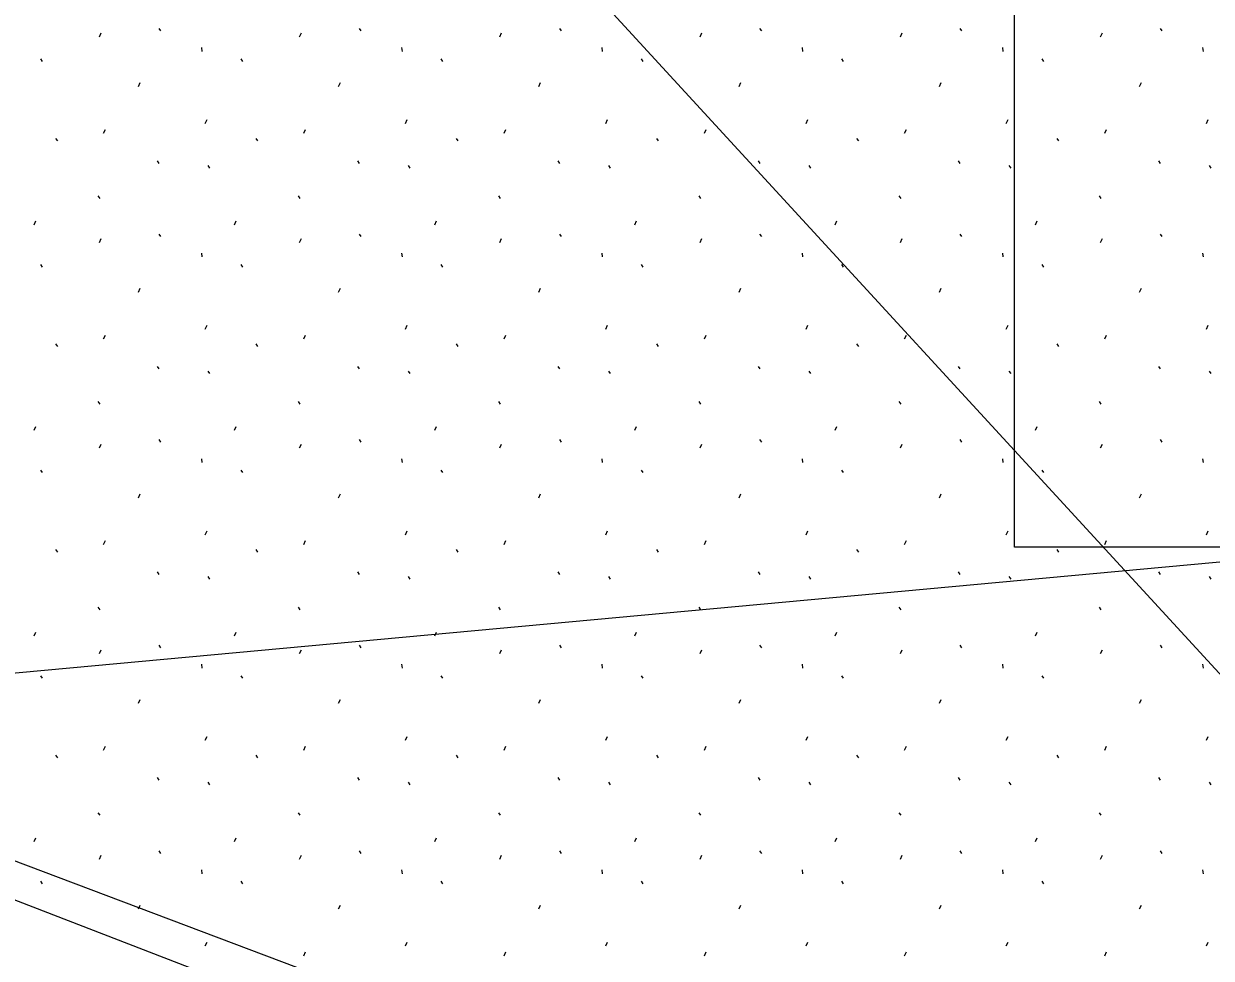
# Model space of a CAD drawing. Extents: x 419101 to 420177, y 4451541 to 4452254.
# Drawn here: x 420070.78 to 420080.61, y 4452011.03 to 4452018.77 of the extents above; entities that cross this region are included whole.
import ezdxf

# ---------------------------------------------------------------- set-up
doc = ezdxf.new("R2010")
doc.units = 0
for name, color, linetype in [('3_HALİHAZIR', 7, 'Continuous'), ('Level 1', 7, 'Continuous'), ('Level 61', 7, 'Continuous')]:
    doc.layers.add(name, color=color, linetype=linetype)

msp = doc.modelspace()

# ---------------------------------------------------------------- linework, layer by layer
at = {"layer": '3_HALİHAZIR'}
for p, q in [((420071.3375, 4452023.5505), (420088.1652, 4452005.2457)), ((420067.3846, 4452013.0899), (420092.1272, 4452015.3666))]:
    msp.add_line(p, q, dxfattribs=at)
msp.add_lwpolyline([(420067.3846, 4452013.0899), (420071.3375, 4452023.5505), (420092.1272, 4452015.3666), (420088.1652, 4452005.2457)], close=True, dxfattribs=at)
at = {"layer": 'Level 1'}
msp.add_lwpolyline([(420078.982, 4452029.221), (420094.216, 4452029.221), (420094.216, 4452014.436), (420078.982, 4452014.436)], close=True, dxfattribs=at)
at = {"layer": 'Level 61'}
for p, q in [((420039.282, 4452023.647), (420131.9823, 4451987.8557)), ((420071.4025, 4452018.6607), (420071.4169, 4452018.6927)), ((420071.8955, 4452018.7297), (420071.9097, 4452018.7083)), ((420073.0611, 4452018.6607), (420073.0755, 4452018.6927)), ((420073.5541, 4452018.7297), (420073.5683, 4452018.7083)), ((420074.7197, 4452018.6607), (420074.7341, 4452018.6927)), ((420075.2127, 4452018.7297), (420075.2269, 4452018.7083)), ((420076.3783, 4452018.6607), (420076.3927, 4452018.6927)), ((420076.8713, 4452018.7297), (420076.8855, 4452018.7083)), ((420078.0369, 4452018.6607), (420078.0513, 4452018.6927)), ((420078.5299, 4452018.7297), (420078.5441, 4452018.7083)), ((420079.6955, 4452018.6607), (420079.7099, 4452018.6927)), ((420080.1885, 4452018.7297), (420080.2027, 4452018.7083)), ((420072.2471, 4452018.5715), (420072.2507, 4452018.5395)), ((420073.9057, 4452018.5715), (420073.9093, 4452018.5395)), ((420075.5643, 4452018.5715), (420075.5679, 4452018.5395)), ((420077.2229, 4452018.5715), (420077.2265, 4452018.5395)), ((420078.8815, 4452018.5715), (420078.8851, 4452018.5395)), ((420080.5401, 4452018.5715), (420080.5437, 4452018.5395)), ((420070.9145, 4452018.4775), (420070.9285, 4452018.4561)), ((420072.5731, 4452018.4775), (420072.5871, 4452018.4561)), ((420074.2317, 4452018.4775), (420074.2457, 4452018.4561)), ((420075.8903, 4452018.4775), (420075.9043, 4452018.4561)), ((420077.5489, 4452018.4775), (420077.5629, 4452018.4561)), ((420079.2075, 4452018.4775), (420079.2215, 4452018.4561)), ((420071.7257, 4452018.2487), (420071.7401, 4452018.2807)), ((420073.3843, 4452018.2487), (420073.3987, 4452018.2807)), ((420075.0429, 4452018.2487), (420075.0573, 4452018.2807)), ((420076.7015, 4452018.2487), (420076.7159, 4452018.2807)), ((420078.3601, 4452018.2487), (420078.3745, 4452018.2807)), ((420080.0187, 4452018.2487), (420080.0331, 4452018.2807)), ((420072.2801, 4452017.9427), (420072.2941, 4452017.9747)), ((420073.9387, 4452017.9427), (420073.9527, 4452017.9747)), ((420075.5973, 4452017.9427), (420075.6113, 4452017.9747)), ((420077.2559, 4452017.9427), (420077.2699, 4452017.9747)), ((420078.9145, 4452017.9427), (420078.9285, 4452017.9747)), ((420080.5731, 4452017.9427), (420080.5871, 4452017.9747)), ((420071.4381, 4452017.8611), (420071.4523, 4452017.8931)), ((420073.0967, 4452017.8611), (420073.1109, 4452017.8931)), ((420074.7553, 4452017.8611), (420074.7695, 4452017.8931)), ((420076.4139, 4452017.8611), (420076.4281, 4452017.8931)), ((420078.0725, 4452017.8611), (420078.0867, 4452017.8931)), ((420079.7311, 4452017.8611), (420079.7453, 4452017.8931)), ((420071.0405, 4452017.8195), (420071.0547, 4452017.7983)), ((420072.6991, 4452017.8195), (420072.7133, 4452017.7983)), ((420074.3577, 4452017.8195), (420074.3719, 4452017.7983)), ((420076.0163, 4452017.8195), (420076.0305, 4452017.7983)), ((420077.6749, 4452017.8195), (420077.6891, 4452017.7983)), ((420079.3335, 4452017.8195), (420079.3477, 4452017.7983)), ((420071.8821, 4452017.6337), (420071.8963, 4452017.6123)), ((420072.3019, 4452017.5953), (420072.3161, 4452017.5739)), ((420073.5407, 4452017.6337), (420073.5549, 4452017.6123)), ((420073.9605, 4452017.5953), (420073.9747, 4452017.5739)), ((420075.1993, 4452017.6337), (420075.2135, 4452017.6123)), ((420075.6191, 4452017.5953), (420075.6333, 4452017.5739)), ((420076.8579, 4452017.6337), (420076.8721, 4452017.6123)), ((420077.2777, 4452017.5953), (420077.2919, 4452017.5739)), ((420078.5165, 4452017.6337), (420078.5307, 4452017.6123)), ((420078.9363, 4452017.5953), (420078.9505, 4452017.5739)), ((420080.1751, 4452017.6337), (420080.1893, 4452017.6123)), ((420080.5949, 4452017.5953), (420080.6091, 4452017.5739)), ((420071.3909, 4452017.3431), (420071.4051, 4452017.3217)), ((420073.0495, 4452017.3431), (420073.0637, 4452017.3217)), ((420074.7081, 4452017.3431), (420074.7223, 4452017.3217)), ((420076.3667, 4452017.3431), (420076.3809, 4452017.3217)), ((420078.0253, 4452017.3431), (420078.0395, 4452017.3217)), ((420079.6839, 4452017.3431), (420079.6981, 4452017.3217)), ((420070.8627, 4452017.1045), (420070.8769, 4452017.1363)), ((420072.5213, 4452017.1045), (420072.5355, 4452017.1363)), ((420074.1799, 4452017.1045), (420074.1941, 4452017.1363)), ((420075.8385, 4452017.1045), (420075.8527, 4452017.1363)), ((420077.4971, 4452017.1045), (420077.5113, 4452017.1363)), ((420079.1557, 4452017.1045), (420079.1699, 4452017.1363)), ((420071.4025, 4452016.9587), (420071.4169, 4452016.9907)), ((420071.8955, 4452017.0277), (420071.9097, 4452017.0063)), ((420073.0611, 4452016.9587), (420073.0755, 4452016.9907)), ((420073.5541, 4452017.0277), (420073.5683, 4452017.0063)), ((420074.7197, 4452016.9587), (420074.7341, 4452016.9907)), ((420075.2127, 4452017.0277), (420075.2269, 4452017.0063)), ((420076.3783, 4452016.9587), (420076.3927, 4452016.9907)), ((420076.8713, 4452017.0277), (420076.8855, 4452017.0063)), ((420078.0369, 4452016.9587), (420078.0513, 4452016.9907)), ((420078.5299, 4452017.0277), (420078.5441, 4452017.0063)), ((420079.6955, 4452016.9587), (420079.7099, 4452016.9907)), ((420080.1885, 4452017.0277), (420080.2027, 4452017.0063)), ((420070.9145, 4452016.7755), (420070.9285, 4452016.7541)), ((420072.2471, 4452016.8695), (420072.2507, 4452016.8375)), ((420072.5731, 4452016.7755), (420072.5871, 4452016.7541)), ((420073.9057, 4452016.8695), (420073.9093, 4452016.8375)), ((420074.2317, 4452016.7755), (420074.2457, 4452016.7541)), ((420075.5643, 4452016.8695), (420075.5679, 4452016.8375)), ((420075.8903, 4452016.7755), (420075.9043, 4452016.7541)), ((420077.2229, 4452016.8695), (420077.2265, 4452016.8375)), ((420077.5489, 4452016.7755), (420077.5629, 4452016.7541)), ((420078.8815, 4452016.8695), (420078.8851, 4452016.8375)), ((420079.2075, 4452016.7755), (420079.2215, 4452016.7541)), ((420080.5401, 4452016.8695), (420080.5437, 4452016.8375)), ((420071.7257, 4452016.5467), (420071.7401, 4452016.5787)), ((420073.3843, 4452016.5467), (420073.3987, 4452016.5787)), ((420075.0429, 4452016.5467), (420075.0573, 4452016.5787)), ((420076.7015, 4452016.5467), (420076.7159, 4452016.5787)), ((420078.3601, 4452016.5467), (420078.3745, 4452016.5787)), ((420080.0187, 4452016.5467), (420080.0331, 4452016.5787)), ((420071.4381, 4452016.1591), (420071.4523, 4452016.1911)), ((420072.2801, 4452016.2407), (420072.2941, 4452016.2727)), ((420073.0967, 4452016.1591), (420073.1109, 4452016.1911)), ((420073.9387, 4452016.2407), (420073.9527, 4452016.2727)), ((420074.7553, 4452016.1591), (420074.7695, 4452016.1911)), ((420075.5973, 4452016.2407), (420075.6113, 4452016.2727)), ((420076.4139, 4452016.1591), (420076.4281, 4452016.1911)), ((420077.2559, 4452016.2407), (420077.2699, 4452016.2727)), ((420078.0725, 4452016.1591), (420078.0867, 4452016.1911)), ((420078.9145, 4452016.2407), (420078.9285, 4452016.2727)), ((420079.7311, 4452016.1591), (420079.7453, 4452016.1911)), ((420080.5731, 4452016.2407), (420080.5871, 4452016.2727)), ((420071.0405, 4452016.1175), (420071.0547, 4452016.0963)), ((420072.6991, 4452016.1175), (420072.7133, 4452016.0963)), ((420074.3577, 4452016.1175), (420074.3719, 4452016.0963)), ((420076.0163, 4452016.1175), (420076.0305, 4452016.0963)), ((420077.6749, 4452016.1175), (420077.6891, 4452016.0963)), ((420079.3335, 4452016.1175), (420079.3477, 4452016.0963)), ((420071.8821, 4452015.9317), (420071.8963, 4452015.9103)), ((420072.3019, 4452015.8933), (420072.3161, 4452015.8719)), ((420073.5407, 4452015.9317), (420073.5549, 4452015.9103)), ((420073.9605, 4452015.8933), (420073.9747, 4452015.8719)), ((420075.1993, 4452015.9317), (420075.2135, 4452015.9103)), ((420075.6191, 4452015.8933), (420075.6333, 4452015.8719)), ((420076.8579, 4452015.9317), (420076.8721, 4452015.9103)), ((420077.2777, 4452015.8933), (420077.2919, 4452015.8719)), ((420078.5165, 4452015.9317), (420078.5307, 4452015.9103)), ((420078.9363, 4452015.8933), (420078.9505, 4452015.8719)), ((420080.1751, 4452015.9317), (420080.1893, 4452015.9103)), ((420080.5949, 4452015.8933), (420080.6091, 4452015.8719)), ((420071.3909, 4452015.6411), (420071.4051, 4452015.6197)), ((420073.0495, 4452015.6411), (420073.0637, 4452015.6197)), ((420074.7081, 4452015.6411), (420074.7223, 4452015.6197)), ((420076.3667, 4452015.6411), (420076.3809, 4452015.6197)), ((420078.0253, 4452015.6411), (420078.0395, 4452015.6197)), ((420079.6839, 4452015.6411), (420079.6981, 4452015.6197)), ((420070.8627, 4452015.4025), (420070.8769, 4452015.4343)), ((420072.5213, 4452015.4025), (420072.5355, 4452015.4343)), ((420074.1799, 4452015.4025), (420074.1941, 4452015.4343)), ((420075.8385, 4452015.4025), (420075.8527, 4452015.4343)), ((420077.4971, 4452015.4025), (420077.5113, 4452015.4343)), ((420079.1557, 4452015.4025), (420079.1699, 4452015.4343)), ((420071.8955, 4452015.3257), (420071.9097, 4452015.3043)), ((420073.5541, 4452015.3257), (420073.5683, 4452015.3043)), ((420075.2127, 4452015.3257), (420075.2269, 4452015.3043)), ((420076.8713, 4452015.3257), (420076.8855, 4452015.3043)), ((420078.5299, 4452015.3257), (420078.5441, 4452015.3043)), ((420080.1885, 4452015.3257), (420080.2027, 4452015.3043)), ((420071.4025, 4452015.2567), (420071.4169, 4452015.2887)), ((420073.0611, 4452015.2567), (420073.0755, 4452015.2887)), ((420074.7197, 4452015.2567), (420074.7341, 4452015.2887)), ((420076.3783, 4452015.2567), (420076.3927, 4452015.2887)), ((420078.0369, 4452015.2567), (420078.0513, 4452015.2887)), ((420079.6955, 4452015.2567), (420079.7099, 4452015.2887)), ((420072.2471, 4452015.1675), (420072.2507, 4452015.1355)), ((420073.9057, 4452015.1675), (420073.9093, 4452015.1355)), ((420075.5643, 4452015.1675), (420075.5679, 4452015.1355)), ((420077.2229, 4452015.1675), (420077.2265, 4452015.1355)), ((420078.8815, 4452015.1675), (420078.8851, 4452015.1355)), ((420080.5401, 4452015.1675), (420080.5437, 4452015.1355)), ((420070.9145, 4452015.0735), (420070.9285, 4452015.0521)), ((420072.5731, 4452015.0735), (420072.5871, 4452015.0521)), ((420074.2317, 4452015.0735), (420074.2457, 4452015.0521)), ((420075.8903, 4452015.0735), (420075.9043, 4452015.0521)), ((420077.5489, 4452015.0735), (420077.5629, 4452015.0521)), ((420079.2075, 4452015.0735), (420079.2215, 4452015.0521)), ((420071.7257, 4452014.8447), (420071.7401, 4452014.8767)), ((420073.3843, 4452014.8447), (420073.3987, 4452014.8767)), ((420075.0429, 4452014.8447), (420075.0573, 4452014.8767)), ((420076.7015, 4452014.8447), (420076.7159, 4452014.8767)), ((420078.3601, 4452014.8447), (420078.3745, 4452014.8767)), ((420080.0187, 4452014.8447), (420080.0331, 4452014.8767)), ((420072.2801, 4452014.5387), (420072.2941, 4452014.5707)), ((420073.9387, 4452014.5387), (420073.9527, 4452014.5707)), ((420075.5973, 4452014.5387), (420075.6113, 4452014.5707)), ((420077.2559, 4452014.5387), (420077.2699, 4452014.5707)), ((420078.9145, 4452014.5387), (420078.9285, 4452014.5707)), ((420080.5731, 4452014.5387), (420080.5871, 4452014.5707)), ((420071.0405, 4452014.4155), (420071.0547, 4452014.3943)), ((420071.4381, 4452014.4571), (420071.4523, 4452014.4891)), ((420072.6991, 4452014.4155), (420072.7133, 4452014.3943)), ((420073.0967, 4452014.4571), (420073.1109, 4452014.4891)), ((420074.3577, 4452014.4155), (420074.3719, 4452014.3943)), ((420074.7553, 4452014.4571), (420074.7695, 4452014.4891)), ((420076.0163, 4452014.4155), (420076.0305, 4452014.3943)), ((420076.4139, 4452014.4571), (420076.4281, 4452014.4891)), ((420077.6749, 4452014.4155), (420077.6891, 4452014.3943)), ((420078.0725, 4452014.4571), (420078.0867, 4452014.4891)), ((420079.3335, 4452014.4155), (420079.3477, 4452014.3943)), ((420079.7311, 4452014.4571), (420079.7453, 4452014.4891)), ((420071.8821, 4452014.2297), (420071.8963, 4452014.2083)), ((420073.5407, 4452014.2297), (420073.5549, 4452014.2083)), ((420075.1993, 4452014.2297), (420075.2135, 4452014.2083)), ((420076.8579, 4452014.2297), (420076.8721, 4452014.2083)), ((420078.5165, 4452014.2297), (420078.5307, 4452014.2083)), ((420080.1751, 4452014.2297), (420080.1893, 4452014.2083)), ((420072.3019, 4452014.1913), (420072.3161, 4452014.1699)), ((420073.9605, 4452014.1913), (420073.9747, 4452014.1699)), ((420075.6191, 4452014.1913), (420075.6333, 4452014.1699)), ((420077.2777, 4452014.1913), (420077.2919, 4452014.1699)), ((420078.9363, 4452014.1913), (420078.9505, 4452014.1699)), ((420080.5949, 4452014.1913), (420080.6091, 4452014.1699)), ((420071.3909, 4452013.9391), (420071.4051, 4452013.9177)), ((420073.0495, 4452013.9391), (420073.0637, 4452013.9177)), ((420074.7081, 4452013.9391), (420074.7223, 4452013.9177)), ((420076.3667, 4452013.9391), (420076.3809, 4452013.9177)), ((420078.0253, 4452013.9391), (420078.0395, 4452013.9177)), ((420079.6839, 4452013.9391), (420079.6981, 4452013.9177)), ((420070.8627, 4452013.7005), (420070.8769, 4452013.7323)), ((420072.5213, 4452013.7005), (420072.5355, 4452013.7323)), ((420074.1799, 4452013.7005), (420074.1941, 4452013.7323)), ((420075.8385, 4452013.7005), (420075.8527, 4452013.7323)), ((420077.4971, 4452013.7005), (420077.5113, 4452013.7323)), ((420079.1557, 4452013.7005), (420079.1699, 4452013.7323)), ((420071.4025, 4452013.5547), (420071.4169, 4452013.5867)), ((420071.8955, 4452013.6237), (420071.9097, 4452013.6023)), ((420073.0611, 4452013.5547), (420073.0755, 4452013.5867)), ((420073.5541, 4452013.6237), (420073.5683, 4452013.6023)), ((420074.7197, 4452013.5547), (420074.7341, 4452013.5867)), ((420075.2127, 4452013.6237), (420075.2269, 4452013.6023)), ((420076.3783, 4452013.5547), (420076.3927, 4452013.5867)), ((420076.8713, 4452013.6237), (420076.8855, 4452013.6023)), ((420078.0369, 4452013.5547), (420078.0513, 4452013.5867)), ((420078.5299, 4452013.6237), (420078.5441, 4452013.6023)), ((420079.6955, 4452013.5547), (420079.7099, 4452013.5867)), ((420080.1885, 4452013.6237), (420080.2027, 4452013.6023)), ((420072.2471, 4452013.4655), (420072.2507, 4452013.4335)), ((420073.9057, 4452013.4655), (420073.9093, 4452013.4335)), ((420075.5643, 4452013.4655), (420075.5679, 4452013.4335)), ((420077.2229, 4452013.4655), (420077.2265, 4452013.4335)), ((420078.8815, 4452013.4655), (420078.8851, 4452013.4335)), ((420080.5401, 4452013.4655), (420080.5437, 4452013.4335)), ((420070.9145, 4452013.3715), (420070.9285, 4452013.3501)), ((420072.5731, 4452013.3715), (420072.5871, 4452013.3501)), ((420074.2317, 4452013.3715), (420074.2457, 4452013.3501)), ((420075.8903, 4452013.3715), (420075.9043, 4452013.3501)), ((420077.5489, 4452013.3715), (420077.5629, 4452013.3501)), ((420079.2075, 4452013.3715), (420079.2215, 4452013.3501)), ((420071.7257, 4452013.1427), (420071.7401, 4452013.1747)), ((420073.3843, 4452013.1427), (420073.3987, 4452013.1747)), ((420075.0429, 4452013.1427), (420075.0573, 4452013.1747)), ((420076.7015, 4452013.1427), (420076.7159, 4452013.1747)), ((420078.3601, 4452013.1427), (420078.3745, 4452013.1747)), ((420080.0187, 4452013.1427), (420080.0331, 4452013.1747)), ((420072.2801, 4452012.8367), (420072.2941, 4452012.8687)), ((420073.9387, 4452012.8367), (420073.9527, 4452012.8687)), ((420075.5973, 4452012.8367), (420075.6113, 4452012.8687)), ((420077.2559, 4452012.8367), (420077.2699, 4452012.8687)), ((420078.9145, 4452012.8367), (420078.9285, 4452012.8687)), ((420080.5731, 4452012.8367), (420080.5871, 4452012.8687)), ((420071.4381, 4452012.7551), (420071.4523, 4452012.7871)), ((420073.0967, 4452012.7551), (420073.1109, 4452012.7871)), ((420074.7553, 4452012.7551), (420074.7695, 4452012.7871)), ((420076.4139, 4452012.7551), (420076.4281, 4452012.7871)), ((420078.0725, 4452012.7551), (420078.0867, 4452012.7871)), ((420079.7311, 4452012.7551), (420079.7453, 4452012.7871)), ((420071.0405, 4452012.7135), (420071.0547, 4452012.6923)), ((420072.6991, 4452012.7135), (420072.7133, 4452012.6923)), ((420074.3577, 4452012.7135), (420074.3719, 4452012.6923)), ((420076.0163, 4452012.7135), (420076.0305, 4452012.6923)), ((420077.6749, 4452012.7135), (420077.6891, 4452012.6923)), ((420079.3335, 4452012.7135), (420079.3477, 4452012.6923)), ((420071.8821, 4452012.5277), (420071.8963, 4452012.5063)), ((420072.3019, 4452012.4893), (420072.3161, 4452012.4679)), ((420073.5407, 4452012.5277), (420073.5549, 4452012.5063)), ((420073.9605, 4452012.4893), (420073.9747, 4452012.4679)), ((420075.1993, 4452012.5277), (420075.2135, 4452012.5063)), ((420075.6191, 4452012.4893), (420075.6333, 4452012.4679)), ((420076.8579, 4452012.5277), (420076.8721, 4452012.5063)), ((420077.2777, 4452012.4893), (420077.2919, 4452012.4679)), ((420078.5165, 4452012.5277), (420078.5307, 4452012.5063)), ((420078.9363, 4452012.4893), (420078.9505, 4452012.4679)), ((420080.1751, 4452012.5277), (420080.1893, 4452012.5063)), ((420080.5949, 4452012.4893), (420080.6091, 4452012.4679)), ((420071.3909, 4452012.2371), (420071.4051, 4452012.2157)), ((420073.0495, 4452012.2371), (420073.0637, 4452012.2157)), ((420074.7081, 4452012.2371), (420074.7223, 4452012.2157)), ((420076.3667, 4452012.2371), (420076.3809, 4452012.2157)), ((420078.0253, 4452012.2371), (420078.0395, 4452012.2157)), ((420079.6839, 4452012.2371), (420079.6981, 4452012.2157)), ((420070.8627, 4452011.9985), (420070.8769, 4452012.0303)), ((420072.5213, 4452011.9985), (420072.5355, 4452012.0303)), ((420074.1799, 4452011.9985), (420074.1941, 4452012.0303)), ((420075.8385, 4452011.9985), (420075.8527, 4452012.0303)), ((420077.4971, 4452011.9985), (420077.5113, 4452012.0303)), ((420079.1557, 4452011.9985), (420079.1699, 4452012.0303)), ((420071.4025, 4452011.8527), (420071.4169, 4452011.8847)), ((420071.8955, 4452011.9217), (420071.9097, 4452011.9003)), ((420073.0611, 4452011.8527), (420073.0755, 4452011.8847)), ((420073.5541, 4452011.9217), (420073.5683, 4452011.9003)), ((420074.7197, 4452011.8527), (420074.7341, 4452011.8847)), ((420075.2127, 4452011.9217), (420075.2269, 4452011.9003)), ((420076.3783, 4452011.8527), (420076.3927, 4452011.8847)), ((420076.8713, 4452011.9217), (420076.8855, 4452011.9003)), ((420078.0369, 4452011.8527), (420078.0513, 4452011.8847)), ((420078.5299, 4452011.9217), (420078.5441, 4452011.9003)), ((420079.6955, 4452011.8527), (420079.7099, 4452011.8847)), ((420080.1885, 4452011.9217), (420080.2027, 4452011.9003)), ((420072.2471, 4452011.7635), (420072.2507, 4452011.7315)), ((420073.9057, 4452011.7635), (420073.9093, 4452011.7315)), ((420075.5643, 4452011.7635), (420075.5679, 4452011.7315)), ((420077.2229, 4452011.7635), (420077.2265, 4452011.7315)), ((420078.8815, 4452011.7635), (420078.8851, 4452011.7315)), ((420080.5401, 4452011.7635), (420080.5437, 4452011.7315)), ((420070.9145, 4452011.6695), (420070.9285, 4452011.6481)), ((420072.5731, 4452011.6695), (420072.5871, 4452011.6481)), ((420074.2317, 4452011.6695), (420074.2457, 4452011.6481)), ((420075.8903, 4452011.6695), (420075.9043, 4452011.6481)), ((420077.5489, 4452011.6695), (420077.5629, 4452011.6481)), ((420079.2075, 4452011.6695), (420079.2215, 4452011.6481)), ((420071.7257, 4452011.4407), (420071.7401, 4452011.4727)), ((420073.3843, 4452011.4407), (420073.3987, 4452011.4727)), ((420075.0429, 4452011.4407), (420075.0573, 4452011.4727)), ((420076.7015, 4452011.4407), (420076.7159, 4452011.4727)), ((420078.3601, 4452011.4407), (420078.3745, 4452011.4727)), ((420080.0187, 4452011.4407), (420080.0331, 4452011.4727)), ((420072.2801, 4452011.1347), (420072.2941, 4452011.1667)), ((420073.9387, 4452011.1347), (420073.9527, 4452011.1667)), ((420075.5973, 4452011.1347), (420075.6113, 4452011.1667)), ((420077.2559, 4452011.1347), (420077.2699, 4452011.1667)), ((420078.9145, 4452011.1347), (420078.9285, 4452011.1667)), ((420080.5731, 4452011.1347), (420080.5871, 4452011.1667)), ((420073.0967, 4452011.0531), (420073.1109, 4452011.0851)), ((420074.7553, 4452011.0531), (420074.7695, 4452011.0851)), ((420076.4139, 4452011.0531), (420076.4281, 4452011.0851)), ((420078.0725, 4452011.0531), (420078.0867, 4452011.0851)), ((420079.7311, 4452011.0531), (420079.7453, 4452011.0851))]:
    msp.add_line(p, q, dxfattribs=at)

doc.saveas('drawing.dxf')
